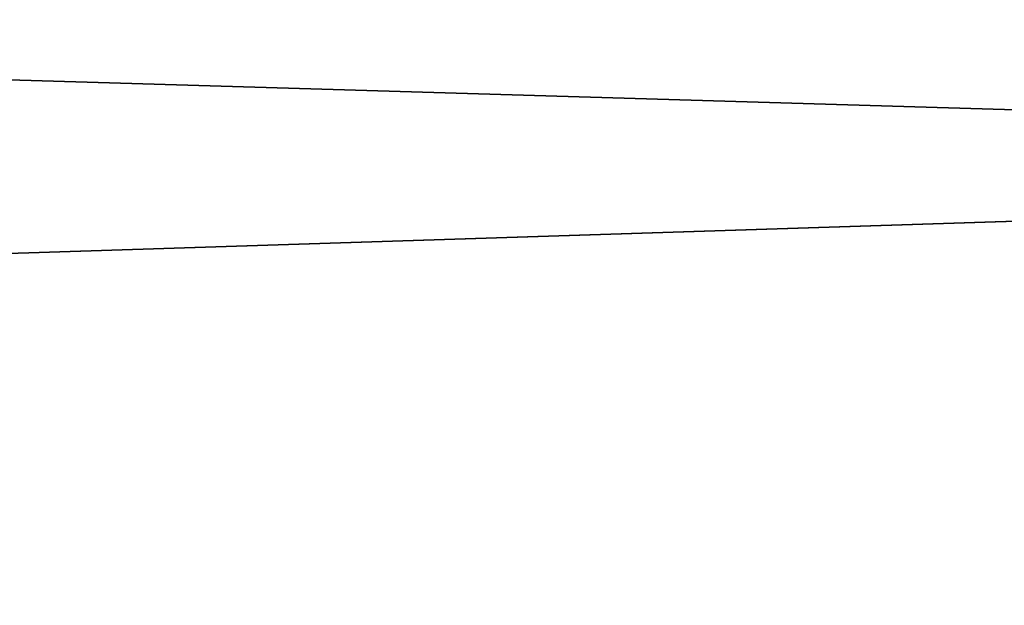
# Model space of a CAD drawing. Header units: millimetres. Extents: x -522 to 188, y -54 to 63.
# Tile 774 of 1056: x -2.564 to -2.5466, y -36.7897 to -36.7793. Entities that reach past the tile are written whole.
import ezdxf

# ---------------------------------------------------------------- set-up
doc = ezdxf.new("R2010")
doc.units = ezdxf.units.MM
doc.header["$LTSCALE"] = 65.185185
for name, color, linetype in [('1', 7, 'CONTINUOUS'), ('2', 7, 'CONTINUOUS'), ('8', 7, 'CONTINUOUS'), ('9', 7, 'CONTINUOUS')]:
    doc.layers.add(name, color=color, linetype=linetype)

msp = doc.modelspace()

# ---------------------------------------------------------------- linework, layer by layer
at = {"layer": '1', "color": 7, "linetype": 'CONTINUOUS'}
for points in [[(-3.364709, -36.8, -12.557017), (-2.536174, 23, -12.750209), (-2.536229, -36.8, -12.750196), (-3.364709, -36.8, -12.557017)], [(-3.364648, 23, -12.557036), (-2.536174, 23, -12.750209), (-3.364709, -36.8, -12.557017), (-3.364648, 23, -12.557036)]]:
    msp.add_3dface(points, dxfattribs=at)
at = {"layer": '2', "color": 7, "linetype": 'CONTINUOUS'}
for points in [[(-2.536229, -36.8, 12.750196), (-3.364648, 23, 12.557036), (-3.364709, -36.8, 12.557017), (-2.536229, -36.8, 12.750196)], [(-2.536174, 23, 12.750209), (-3.364648, 23, 12.557036), (-2.536229, -36.8, 12.750196), (-2.536174, 23, 12.750209)]]:
    msp.add_3dface(points, dxfattribs=at)
at = {"layer": '8', "color": 3, "linetype": 'CONTINUOUS'}
for points in [[(-2.173196, -36.770913, -10.925392), (-2.852325, -36.792709, -10.645021), (-2.883097, -36.770913, -10.759866), (-2.173196, -36.770913, -10.925392)], [(-2.15, -36.792709, -10.80878), (-2.852325, -36.792709, -10.645021), (-2.173196, -36.770913, -10.925392), (-2.15, -36.792709, -10.80878)]]:
    msp.add_3dface(points, dxfattribs=at)
at = {"layer": '9', "color": 3, "linetype": 'CONTINUOUS'}
for points in [[(-2.852325, -36.792709, 10.645021), (-2.15, -36.792709, 10.80878), (-2.883097, -36.770913, 10.759866), (-2.852325, -36.792709, 10.645021)], [(-2.883097, -36.770913, 10.759866), (-2.15, -36.792709, 10.80878), (-2.173196, -36.770913, 10.925392), (-2.883097, -36.770913, 10.759866)]]:
    msp.add_3dface(points, dxfattribs=at)

doc.saveas('drawing.dxf')
